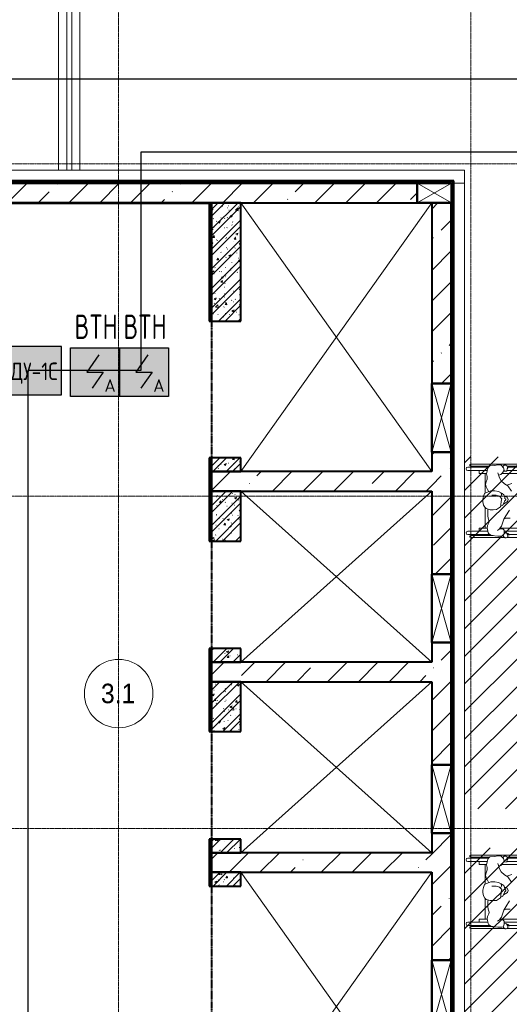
# Model space of a CAD drawing. Header units: millimetres. Extents: x -135639 to 224623, y -383017 to -59102.
# Tile 326 of 494: x 44802 to 49806, y -123821 to -113747. Entities that reach past the tile are written whole.
import ezdxf
from ezdxf.enums import TextEntityAlignment as Align

# ---------------------------------------------------------------- set-up
doc = ezdxf.new("R2010")
doc.units = ezdxf.units.MM
for name, pattern in [('CONTINOUS', [0]), ('Линия сетки', [25, 20, -2.5, 0, -2.5]), ('Штрих_3_1_5_', [4.5, 3, -1.5]), ('Штриховая_ш3 п1_5', [4.5, 3, -1.5])]:
    doc.linetypes.add(name, pattern=pattern)
for name, color, linetype, lineweight in [('A-000-M_MASS', 7, 'Continuous', 18), ('A-010-A_ROOM', 7, 'Continuous', 20), ('A-200-M_WALL', 7, 'Continuous', 18), ('A-200-M_WALL_EXT', 7, 'Continuous', 18), ('A-200-M_WALL_INT', 7, 'Continuous', 18), ('A-200-M_WALL_PAT', 7, 'Continuous', 40), ('A-314-M_WINDOW', 7, 'Continuous', 18), ('A-700-M_FFE', 7, 'Continuous', 18), ('C-953-M_PARKING', 7, 'Continuous', 18), ('Z-030-M_GRID', 7, 'Continuous', 9), ('Z-060-M_DETAIL', 7, 'Continuous', 18), ('ОС', 5, 'Continuous', 25), ('ПС', 7, 'Continuous', 40), ('СС-011-ПОЖ-СИГНАЛИЗАЦИЯ', 1, 'Continuous', 30)]:
    doc.layers.add(name, color=color, linetype=linetype, lineweight=lineweight)
doc.layers.add('A-010-M_ROOM_SEPARATION', color=4, linetype='Штриховая_ш3 п1_5', lineweight=40, true_color=0x00ffff)
doc.layers.add('ССПС', color=5, linetype='Continuous')
doc.styles.add('1111', font='isocpeur.ttf')
doc.styles.add('Arial_2', font='arial.ttf', dxfattribs={"width": 0.9, "height": 400})
pattern_1 = [(50, (0, 0), (218.62117, -19.1268), [22.86, -251.46]), (355, (0, 0), (-42.2919, 229.2684), [18.288, -201.168]), (100.451, (18.22, -1.6), (176.33107, 210.13963), [19.428, -213.708]), (46.184, (0, 60.96), (325.29495, -50.45164), [34.29, -377.19]), (96.636, (27.1, 56.76), (284.883, 296.9127), [29.142, -320.562]), (351.184, (0, 60.96), (284.8858, 296.9107), [27.432, -301.752]), (21, (30.48, 45.72), (181.93753, -122.71832), [22.86, -251.46]), (326, (30.48, 45.72), (74.1622, 221.0262), [18.288, -201.168]), (71.451, (45.64, 35.5), (256.10035, 98.30526), [19.428, -213.708]), (37.5, (0, 0), (3.70639, 101.465895), [3.353, -195.377, 3.353, -200.863, -201.93]), (37.5, (0, 0), (3.70639, 101.465895), [-402.946, 3.353, -198.577]), (7.5, (0, 0), (80.18358, 120.21653), [3.353, -113.081, 3.353, -190.805, -76.962]), (7.5, (0, 0), (80.18358, 120.21653), [-310.591, 3.353, -73.609]), (327.5, (-67.97, 0), (162.708646, -6.87497), [3.353, -72.847, 3.353, -234.391, -315.468]), (327.5, (-67.97, 0), (162.708646, -6.87497), [-313.944, 3.353, -312.115]), (317.5, (-98.45, 0), (177.75468, 30.51183), [3.353, -95.707, 3.353, -154.534, -224.028]), (317.5, (-98.45, 0), (177.75468, 30.51183), [-256.946, 3.353, -220.675])]
pattern_2 = [(45, (0, 0), (-101.02788, 101.02788), []), (45, (67.35, 0), (-101.02788, 101.02788), [])]
pattern_3 = [(0, (0, 0), (406.4, 101.6), [33.528, -271.272, 33.528, -271.272, -1625.6]), (0, (0, 0), (406.4, 101.6), [-609.6, 33.528, -576.072, 33.528, -271.272, -711.2]), (0, (0, 0), (406.4, 101.6), [-1524, 33.528, -169.672, 33.528, -474.472]), (120, (152.4, 50.8), (-291.18818, 301.15272), [33.528, -271.272, 33.528, -271.272, -1625.6]), (120, (152.4, 50.8), (-291.18818, 301.15272), [-609.6, 33.528, -576.072, 33.528, -271.272, -711.2]), (120, (152.4, 50.8), (-291.18818, 301.15272), [-1524, 33.528, -169.672, 33.528, -474.472]), (240, (203.2, 254), (-115.21182, -402.75272), [33.528, -271.272, 33.528, -271.272, -1625.6]), (240, (203.2, 254), (-115.21182, -402.75272), [-609.6, 33.528, -576.072, 33.528, -271.272, -711.2]), (240, (203.2, 254), (-115.21182, -402.75272), [-1524, 33.528, -169.672, 33.528, -474.472])]
pattern_4 = [(45, (0, 0), (-314.309, 314.309), []), (45, (314.3, 0), (-314.309, 314.309), [555.625, -111.125, 3.353, -107.772])]

# ---------------------------------------------------------------- blocks, each defined once
blk = doc.blocks.new('A_PAR_Parking - M_MGN-V11-B1_-7_650_')
at = {"layer": 'C-953-M_PARKING', "lineweight": 9, "true_color": 0xcddce3}
h = blk.add_hatch(dxfattribs=at)
h.set_pattern_fill('FP_5', color=254, style=0, pattern_type=2)
h.set_pattern_definition([(315, (-72250, 60750), (141.42136, 141.42136), [])])
h.paths.add_polyline_path([(-1250, 2700), (1300, 2700), (1300, -2650), (2350, -2650), (2350, 3265), (-1250, 3265)])
at = {"layer": 'A-700-M_FFE', "color": 253, "true_color": 0xaaaaaa}
for p, q in [((1555, 3003), (1555, 3232)), ((1590, 3232), (1590, 3026)), ((2210, 3032), (2210, 3232)), ((2245, 3019), (2245, 3232)), ((1525, 2855), (1525, 3202)), ((1545, 3202), (1545, 2971)), ((2255, 3202), (2255, 3009)), ((2275, 2609), (2275, 3202)), ((1562, 3017), (1575, 3023)), ((1575, 3023), (1625, 3032)), ((1590, 3115), (1620, 3115)), ((1620, 3115), (1620, 3032)), ((1620, 3055), (1834, 3055)), ((1625, 3032), (1649, 3029)), ((1649, 3029), (1676, 3015)), ((1691, 3013), (1723, 3023)), ((1723, 3023), (1747, 3025)), ((1747, 3025), (1805, 3025)), ((1805, 3025), (1816, 3023)), ((1823, 3042), (1810, 3004)), ((1837, 3058), (1823, 3042)), ((1858, 3070), (1837, 3058)), ((1892, 3076), (1858, 3070)), ((1917, 3076), (1892, 3076)), ((1946, 3071), (1917, 3076)), ((1975, 3061), (1946, 3071)), ((1989, 3029), (1975, 3061)), ((1978, 3055), (2180, 3055)), ((2003, 2997), (1989, 3029)), ((2018, 3029), (1993, 3018)), ((2044, 3044), (2018, 3029)), ((2069, 3049), (2044, 3044)), ((2094, 3044), (2069, 3049)), ((2124, 3035), (2094, 3044)), ((2149, 3035), (2124, 3035)), ((2178, 3041), (2149, 3035)), ((2207, 3033), (2178, 3041)), ((2180, 3115), (2180, 3041)), ((2210, 3115), (2180, 3115)), ((2241, 3023), (2207, 3033)), ((2260, 3005), (2241, 3023)), ((1538, 2924), (1547, 2988)), ((1538, 2884), (1538, 2924)), ((1547, 2988), (1562, 3017)), ((1599, 2928), (1610, 2912)), ((1676, 3015), (1691, 3013)), ((1810, 3004), (1810, 2972)), ((1810, 2972), (1812, 2937)), ((1812, 2937), (1839, 2898)), ((1948, 2908), (1958, 2941)), ((1958, 2941), (1958, 2986)), ((1996, 2916), (2003, 2956)), ((2003, 2956), (2003, 2997)), ((2136, 2908), (2189, 2924)), ((2263, 2962), (2260, 3005)), ((2269, 2918), (2263, 2962)), ((1521, 2849), (1531, 2864)), ((1521, 2839), (1521, 2849)), ((1529, 2826), (1521, 2839)), ((1525, 2609), (1525, 2833)), ((1541, 2822), (1529, 2826)), ((1531, 2864), (1542, 2871)), ((1535, 2824), (1543, 2807)), ((1542, 2871), (1538, 2884)), ((1541, 2822), (1557, 2824)), ((1542, 2871), (1548, 2865)), ((1548, 2865), (1570, 2858)), ((1555, 2579), (1555, 2824)), ((1557, 2824), (1572, 2835)), ((1559, 2811), (1559, 2826)), ((1572, 2835), (1564, 2811)), ((1570, 2858), (1581, 2859)), ((1572, 2835), (1575, 2846)), ((1575, 2846), (1581, 2859)), ((1581, 2859), (1600, 2861)), ((1590, 2860), (1590, 2126)), ((1600, 2861), (1610, 2870)), ((1610, 2912), (1642, 2887)), ((1610, 2870), (1616, 2888)), ((1616, 2888), (1614, 2909)), ((1620, 2905), (1620, 2127)), ((1642, 2887), (1713, 2862)), ((1713, 2862), (1723, 2844)), ((1713, 2862), (1748, 2843)), ((1723, 2844), (1723, 2799)), ((1748, 2843), (1807, 2804)), ((1839, 2898), (1855, 2894)), ((1847, 2896), (1853, 2877)), ((1853, 2877), (1883, 2858)), ((1855, 2894), (1899, 2890)), ((1868, 2868), (1895, 2827)), ((1883, 2858), (1896, 2856)), ((1895, 2827), (1914, 2820)), ((1896, 2856), (1902, 2853)), ((1899, 2890), (1923, 2883)), ((1902, 2853), (1912, 2843)), ((1912, 2843), (1919, 2843)), ((1914, 2820), (1938, 2830)), ((1919, 2843), (1926, 2854)), ((1923, 2883), (1948, 2908)), ((1926, 2854), (1936, 2854)), ((1936, 2854), (1964, 2862)), ((1938, 2898), (1958, 2888)), ((1938, 2830), (1950, 2858)), ((1958, 2888), (1983, 2890)), ((1964, 2862), (1977, 2879)), ((1977, 2879), (1981, 2890)), ((1983, 2890), (1996, 2916)), ((1999, 2784), (2055, 2823)), ((2055, 2823), (2075, 2856)), ((2077, 2781), (2062, 2834)), ((2075, 2856), (2105, 2890)), ((2105, 2890), (2136, 2908)), ((2162, 2916), (2169, 2893)), ((2169, 2893), (2187, 2875)), ((2180, 2882), (2180, 2127)), ((2187, 2875), (2216, 2861)), ((2206, 2832), (2205, 2866)), ((2210, 2828), (2206, 2832)), ((2215, 2833), (2210, 2828)), ((2210, 2126), (2210, 2828)), ((2250, 2814), (2215, 2833)), ((2216, 2861), (2240, 2866)), ((2246, 2827), (2223, 2829)), ((2240, 2866), (2265, 2890)), ((2246, 2827), (2258, 2831)), ((2256, 2869), (2255, 2880)), ((2255, 2830), (2255, 2609)), ((2266, 2860), (2256, 2869)), ((2258, 2831), (2266, 2844)), ((2265, 2890), (2269, 2918)), ((2266, 2844), (2266, 2860)), ((1564, 2811), (1559, 2811)), ((2245, 2579), (2245, 2817)), ((2250, 2814), (2255, 2817))]:
    blk.add_line(p, q, dxfattribs=at)
for centre, radius in [((1573, 3232), 17.5), ((2228, 3232), 17.5), ((1535, 3202), 10), ((2265, 3202), 10)]:
    blk.add_arc(centre, radius, 0, 180, dxfattribs=at)
blk = doc.blocks.new('A_PAR_Parking - M_MGN-V48-B1_-7_650_')
at = {"layer": 'C-953-M_PARKING', "lineweight": 9, "true_color": 0xcddce3}
h = blk.add_hatch(dxfattribs=at)
h.set_pattern_fill('FP_7', color=254, style=0, pattern_type=2)
h.set_pattern_definition([(315, (-68250, 60750), (141.42136, 141.42136), [])])
h.paths.add_polyline_path([(-1250, 3265), (-1250, 2700), (1300, 2700), (1300, -2650), (2350, -2650), (2350, 3265), (-1235, 3265)])
at = {"layer": 'A-700-M_FFE', "color": 253, "true_color": 0xaaaaaa}
for p, q in [((1555, 3003), (1555, 3232)), ((1590, 3232), (1590, 3026)), ((2210, 3032), (2210, 3232)), ((2245, 3019), (2245, 3232)), ((1525, 2855), (1525, 3202)), ((1545, 3202), (1545, 2971)), ((2255, 3202), (2255, 3009)), ((2275, 2609), (2275, 3202)), ((1562, 3017), (1575, 3023)), ((1575, 3023), (1625, 3032)), ((1590, 3115), (1620, 3115)), ((1620, 3115), (1620, 3032)), ((1620, 3055), (1834, 3055)), ((1625, 3032), (1649, 3029)), ((1649, 3029), (1676, 3015)), ((1691, 3013), (1723, 3023)), ((1723, 3023), (1747, 3025)), ((1747, 3025), (1805, 3025)), ((1805, 3025), (1816, 3023)), ((1823, 3042), (1810, 3004)), ((1837, 3058), (1823, 3042)), ((1858, 3070), (1837, 3058)), ((1892, 3076), (1858, 3070)), ((1917, 3076), (1892, 3076)), ((1946, 3071), (1917, 3076)), ((1975, 3061), (1946, 3071)), ((1989, 3029), (1975, 3061)), ((1978, 3055), (2180, 3055)), ((2003, 2997), (1989, 3029)), ((2018, 3029), (1993, 3018)), ((2044, 3044), (2018, 3029)), ((2069, 3049), (2044, 3044)), ((2094, 3044), (2069, 3049)), ((2124, 3035), (2094, 3044)), ((2149, 3035), (2124, 3035)), ((2178, 3041), (2149, 3035)), ((2207, 3033), (2178, 3041)), ((2180, 3115), (2180, 3041)), ((2210, 3115), (2180, 3115)), ((2241, 3023), (2207, 3033)), ((2260, 3005), (2241, 3023)), ((1538, 2924), (1547, 2988)), ((1538, 2884), (1538, 2924)), ((1547, 2988), (1562, 3017)), ((1599, 2928), (1610, 2912)), ((1676, 3015), (1691, 3013)), ((1810, 3004), (1810, 2972)), ((1810, 2972), (1812, 2937)), ((1812, 2937), (1839, 2898)), ((1948, 2908), (1958, 2941)), ((1958, 2941), (1958, 2986)), ((1996, 2916), (2003, 2956)), ((2003, 2956), (2003, 2997)), ((2136, 2908), (2189, 2924)), ((2263, 2962), (2260, 3005)), ((2269, 2918), (2263, 2962)), ((1521, 2849), (1531, 2864)), ((1521, 2839), (1521, 2849)), ((1529, 2826), (1521, 2839)), ((1525, 2609), (1525, 2833)), ((1541, 2822), (1529, 2826)), ((1531, 2864), (1542, 2871)), ((1535, 2824), (1543, 2807)), ((1542, 2871), (1538, 2884)), ((1541, 2822), (1557, 2824)), ((1542, 2871), (1548, 2865)), ((1548, 2865), (1570, 2858)), ((1555, 2579), (1555, 2824)), ((1557, 2824), (1572, 2835)), ((1559, 2811), (1559, 2826)), ((1572, 2835), (1564, 2811)), ((1570, 2858), (1581, 2859)), ((1572, 2835), (1575, 2846)), ((1575, 2846), (1581, 2859)), ((1581, 2859), (1600, 2861)), ((1590, 2860), (1590, 2126)), ((1600, 2861), (1610, 2870)), ((1610, 2912), (1642, 2887)), ((1610, 2870), (1616, 2888)), ((1616, 2888), (1614, 2909)), ((1620, 2905), (1620, 2127)), ((1642, 2887), (1713, 2862)), ((1713, 2862), (1723, 2844)), ((1713, 2862), (1748, 2843)), ((1723, 2844), (1723, 2799)), ((1748, 2843), (1807, 2804)), ((1839, 2898), (1855, 2894)), ((1847, 2896), (1853, 2877)), ((1853, 2877), (1883, 2858)), ((1855, 2894), (1899, 2890)), ((1868, 2868), (1895, 2827)), ((1883, 2858), (1896, 2856)), ((1895, 2827), (1914, 2820)), ((1896, 2856), (1902, 2853)), ((1899, 2890), (1923, 2883)), ((1902, 2853), (1912, 2843)), ((1912, 2843), (1919, 2843)), ((1914, 2820), (1938, 2830)), ((1919, 2843), (1926, 2854)), ((1923, 2883), (1948, 2908)), ((1926, 2854), (1936, 2854)), ((1936, 2854), (1964, 2862)), ((1938, 2898), (1958, 2888)), ((1938, 2830), (1950, 2858)), ((1958, 2888), (1983, 2890)), ((1964, 2862), (1977, 2879)), ((1977, 2879), (1981, 2890)), ((1983, 2890), (1996, 2916)), ((1999, 2784), (2055, 2823)), ((2055, 2823), (2075, 2856)), ((2077, 2781), (2062, 2834)), ((2075, 2856), (2105, 2890)), ((2105, 2890), (2136, 2908)), ((2162, 2916), (2169, 2893)), ((2169, 2893), (2187, 2875)), ((2180, 2882), (2180, 2127)), ((2187, 2875), (2216, 2861)), ((2206, 2832), (2205, 2866)), ((2210, 2828), (2206, 2832)), ((2215, 2833), (2210, 2828)), ((2210, 2126), (2210, 2828)), ((2250, 2814), (2215, 2833)), ((2216, 2861), (2240, 2866)), ((2246, 2827), (2223, 2829)), ((2240, 2866), (2265, 2890)), ((2246, 2827), (2258, 2831)), ((2256, 2869), (2255, 2880)), ((2255, 2830), (2255, 2609)), ((2266, 2860), (2256, 2869)), ((2258, 2831), (2266, 2844)), ((2265, 2890), (2269, 2918)), ((2266, 2844), (2266, 2860)), ((1564, 2811), (1559, 2811)), ((2245, 2579), (2245, 2817)), ((2250, 2814), (2255, 2817))]:
    blk.add_line(p, q, dxfattribs=at)
for centre, radius in [((1573, 3232), 17.5), ((2228, 3232), 17.5), ((1535, 3202), 10), ((2265, 3202), 10)]:
    blk.add_arc(centre, radius, 0, 180, dxfattribs=at)
blk = doc.blocks.new('CP_ДШ_Hanytex_TopJoint 24C_Половина - CP_ДШ_Hanytex_TopJoint 24C_Половина-3668175-B1_-7_650_')
at = {"layer": 'A-000-M_MASS', "color": 253, "true_color": 0xaaaaaa}
for p, q in [((5146, 110), (0, 110)), ((5146, 110), (5146, -25)), ((5146, -25), (5035, -25))]:
    blk.add_line(p, q, dxfattribs=at)
blk = doc.blocks.new('CP_ДШ_Hanytex_TopJoint 24C_Половина - CP_ДШ_Hanytex_TopJoint 24C_Половина-3668194-B1_-7_650_')
at = {"layer": 'A-000-M_MASS', "color": 253, "true_color": 0xaaaaaa}
for p in [(0, 0), (10360, 110)]:
    blk.add_line(p, (0, 110), dxfattribs=at)
blk = doc.blocks.new('CP_ДШ_Hanytex_TopJoint 24C - CP_ДШ_Hanytex_TopJoint 24C-3950294-B1_-7_650_')
at = {"layer": 'A-000-M_MASS', "color": 253, "true_color": 0xaaaaaa}
for p, q in [((2450, 110), (0, 110)), ((2450, 110), (2450, -110)), ((2450, 25), (0, 25)), ((0, 25), (0, -25)), ((0, -25), (0, 25)), ((2450, -25), (2450, 25)), ((0, -25), (2450, -25)), ((2450, -110), (485, -110))]:
    blk.add_line(p, q, dxfattribs=at)
blk = doc.blocks.new('135_SLK_GD_AR_rvt-1-B1_-7_650_')
at = {"layer": 'A-200-M_WALL_PAT', "lineweight": 9, "true_color": 0xaaaaaa}
h = blk.add_hatch(dxfattribs=at)
h.set_pattern_fill('FP_11', color=253, style=0, pattern_type=2)
h.set_pattern_definition(pattern_3)
h.paths.add_polyline_path([(53915, 77400), (57350, 77400), (57350, 77420), (52340, 77420), (52340, 77400), (53444, 77400)])
h.paths.add_polyline_path([(50620, 77400), (51140, 77400), (51140, 77420), (50600, 77420), (50600, 77400)])
h = blk.add_hatch(dxfattribs=at)
h.set_pattern_fill('FP_11', color=253, style=0, pattern_type=2)
h.set_pattern_definition(pattern_3)
h.paths.add_polyline_path([(57350, 60100), (57370, 60100), (57370, 65840), (57350, 65840), (57350, 60361)])
h.paths.add_polyline_path([(57350, 67040), (57370, 67040), (57370, 77420), (57350, 77420), (57350, 67300)])
h = blk.add_hatch(dxfattribs=at)
h.set_pattern_fill('FP_11', color=253, style=0, pattern_type=2)
h.set_pattern_definition(pattern_3)
h.paths.add_polyline_path([(54900, 67302), (54900, 68810), (54880, 68810), (54880, 67302)])
h.paths.add_polyline_path([(54880, 70210), (54900, 70210), (54900, 70690), (54880, 70690)])
h.paths.add_polyline_path([(54880, 71790), (54900, 71790), (54900, 72640), (54880, 72640)])
h.paths.add_polyline_path([(54880, 73740), (54900, 73740), (54900, 74590), (54880, 74590)])
h.paths.add_polyline_path([(54880, 75990), (54900, 75990), (54900, 77198), (54880, 77198), (54880, 76329)])
h = blk.add_hatch(dxfattribs=at)
h.set_pattern_fill('FP_1', color=253, style=0, pattern_type=2)
h.set_pattern_definition(pattern_1)
h.paths.add_polyline_path([(55200, 75990), (55200, 77200), (54900, 77200), (54900, 75990)])
h = blk.add_hatch(dxfattribs=at)
h.set_pattern_fill('FP_2', color=253, style=0, pattern_type=2)
h.set_pattern_definition(pattern_2)
h.paths.add_polyline_path([(55200, 75990), (55200, 77200), (54900, 77200), (54900, 75990)])
h = blk.add_hatch(dxfattribs=at)
h.set_pattern_fill('FP_1', color=253, style=0, pattern_type=2)
h.set_pattern_definition(pattern_1)
h.paths.add_polyline_path([(55200, 74450), (55200, 74590), (54900, 74590), (54900, 74450)])
h = blk.add_hatch(dxfattribs=at)
h.set_pattern_fill('FP_2', color=253, style=0, pattern_type=2)
h.set_pattern_definition(pattern_2)
h.paths.add_polyline_path([(55200, 74450), (55200, 74590), (54900, 74590), (54900, 74450)])
h = blk.add_hatch(dxfattribs=at)
h.set_pattern_fill('FP_1', color=253, style=0, pattern_type=2)
h.set_pattern_definition(pattern_1)
h.paths.add_polyline_path([(55200, 73740), (55200, 74250), (54900, 74250), (54900, 73740)])
h = blk.add_hatch(dxfattribs=at)
h.set_pattern_fill('FP_2', color=253, style=0, pattern_type=2)
h.set_pattern_definition(pattern_2)
h.paths.add_polyline_path([(55200, 73740), (55200, 74250), (54900, 74250), (54900, 73740)])
h = blk.add_hatch(dxfattribs=at)
h.set_pattern_fill('FP_1', color=253, style=0, pattern_type=2)
h.set_pattern_definition(pattern_1)
h.paths.add_polyline_path([(55200, 72500), (55200, 72640), (54900, 72640), (54900, 72500)])
h = blk.add_hatch(dxfattribs=at)
h.set_pattern_fill('FP_2', color=253, style=0, pattern_type=2)
h.set_pattern_definition(pattern_2)
h.paths.add_polyline_path([(55200, 72500), (55200, 72640), (54900, 72640), (54900, 72500)])
h = blk.add_hatch(dxfattribs=at)
h.set_pattern_fill('FP_1', color=253, style=0, pattern_type=2)
h.set_pattern_definition(pattern_1)
h.paths.add_polyline_path([(55200, 71790), (55200, 72300), (54900, 72300), (54900, 71790)])
h = blk.add_hatch(dxfattribs=at)
h.set_pattern_fill('FP_2', color=253, style=0, pattern_type=2)
h.set_pattern_definition(pattern_2)
h.paths.add_polyline_path([(55200, 71790), (55200, 72300), (54900, 72300), (54900, 71790)])
h = blk.add_hatch(dxfattribs=at)
h.set_pattern_fill('FP_1', color=253, style=0, pattern_type=2)
h.set_pattern_definition(pattern_1)
h.paths.add_polyline_path([(55200, 70550), (55200, 70690), (54900, 70690), (54900, 70550)])
h = blk.add_hatch(dxfattribs=at)
h.set_pattern_fill('FP_2', color=253, style=0, pattern_type=2)
h.set_pattern_definition(pattern_2)
h.paths.add_polyline_path([(55200, 70550), (55200, 70690), (54900, 70690), (54900, 70550)])
h = blk.add_hatch(dxfattribs=at)
h.set_pattern_fill('FP_1', color=253, style=0, pattern_type=2)
h.set_pattern_definition(pattern_1)
h.paths.add_polyline_path([(55200, 70210), (55200, 70350), (54900, 70350), (54900, 70210)])
h = blk.add_hatch(dxfattribs=at)
h.set_pattern_fill('FP_2', color=253, style=0, pattern_type=2)
h.set_pattern_definition(pattern_2)
h.paths.add_polyline_path([(55200, 70210), (55200, 70350), (54900, 70350), (54900, 70210)])
at = {"layer": 'A-010-M_ROOM_SEPARATION', "color": 131, "linetype": 'Штрих_3_1_5_', "true_color": 0xaaffff}
for p, q in [((54900, 75990), (54900, 74590)), ((54900, 73740), (54900, 72640)), ((54900, 71790), (54900, 70690)), ((54900, 70210), (54900, 68810))]:
    blk.add_line(p, q, dxfattribs=at)
at = {"layer": 'A-200-M_WALL', "color": 253, "lineweight": 40, "true_color": 0xaaaaaa}
for p, q in [((57350, 77420), (52340, 77420)), ((57350, 77420), (57370, 77420)), ((57370, 67040), (57370, 77420)), ((54875, 77198), (54880, 77198)), ((54880, 77198), (54880, 75990)), ((54880, 77198), (54900, 77198)), ((54880, 74590), (54880, 73740)), ((54880, 72640), (54880, 71790)), ((54880, 70690), (54880, 70210))]:
    blk.add_line(p, q, dxfattribs=at)
at = {"layer": 'A-200-M_WALL_INT', "color": 253, "lineweight": 40, "true_color": 0xaaaaaa}
for p, q in [((57350, 77425), (52340, 77425)), ((52600, 77400), (57001, 77400)), ((57370, 77425), (57350, 77425)), ((57375, 77425), (57370, 77425)), ((57375, 67040), (57375, 77425)), ((54875, 77200), (52800, 77200)), ((52802, 77198), (54875, 77198)), ((54900, 77200), (54875, 77200)), ((54875, 77198), (54875, 75990)), ((54900, 77200), (54900, 75990)), ((55200, 77200), (54900, 77200)), ((54900, 77198), (54900, 77200)), ((54900, 75990), (54900, 77198)), ((55200, 75990), (55200, 77200)), ((57350, 77200), (57350, 75350)), ((54875, 75990), (54900, 75990)), ((54900, 75990), (55200, 75990)), ((54900, 74590), (54875, 74590)), ((54875, 74590), (54875, 73740)), ((54900, 74590), (54900, 74450)), ((55200, 74590), (54900, 74590)), ((54900, 73740), (54900, 74590)), ((55200, 74450), (55200, 74590)), ((57350, 74650), (57350, 73400)), ((54900, 74450), (55200, 74450)), ((54900, 74250), (54900, 73740)), ((55200, 74250), (54900, 74250)), ((55200, 73740), (55200, 74250)), ((54875, 73740), (54900, 73740)), ((54900, 73740), (55200, 73740)), ((54900, 72640), (54875, 72640)), ((54875, 72640), (54875, 71790)), ((54900, 72640), (54900, 72500)), ((55200, 72640), (54900, 72640)), ((54900, 71790), (54900, 72640)), ((55200, 72500), (55200, 72640)), ((57350, 72700), (57350, 71450)), ((54900, 72500), (55200, 72500)), ((54900, 72300), (54900, 71790)), ((55200, 72300), (54900, 72300)), ((55200, 71790), (55200, 72300)), ((54875, 71790), (54900, 71790)), ((54900, 71790), (55200, 71790)), ((57350, 70750), (57350, 69450)), ((54900, 70690), (54875, 70690)), ((54875, 70690), (54875, 70210)), ((54900, 70690), (54900, 70550)), ((55200, 70690), (54900, 70690)), ((54900, 70210), (54900, 70690)), ((55200, 70550), (55200, 70690)), ((54900, 70550), (55200, 70550)), ((54900, 70350), (54900, 70210)), ((55200, 70350), (54900, 70350)), ((55200, 70210), (55200, 70350)), ((54875, 70210), (54900, 70210)), ((54900, 70210), (55200, 70210))]:
    blk.add_line(p, q, dxfattribs=at)
at = {"layer": 'A-000-M_MASS', "color": 253, "lineweight": 18, "true_color": 0xaaaaaa}
for name, p, rotation in [('CP_ДШ_Hanytex_TopJoint 24C - CP_ДШ_Hanytex_TopJoint 24C-3950294-B1_-7_650_', (53445, 79985), 270), ('CP_ДШ_Hanytex_TopJoint 24C_Половина - CP_ДШ_Hanytex_TopJoint 24C_Половина-3668194-B1_-7_650_', (57375, 77400), 269.9999999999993)]:
    blk.add_blockref(name, p, dxfattribs=dict(at, rotation=rotation))
blk.add_blockref('CP_ДШ_Hanytex_TopJoint 24C_Половина - CP_ДШ_Hanytex_TopJoint 24C_Половина-3668175-B1_-7_650_', (52340, 77425), dxfattribs=at)
at = {"layer": 'C-953-M_PARKING', "color": 253, "lineweight": 18, "true_color": 0xaaaaaa}
for name, p, rotation in [('A_PAR_Parking - M_MGN-V11-B1_-7_650_', (60750, 72250), 89.99999999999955), ('A_PAR_Parking - M_MGN-V48-B1_-7_650_', (60750, 68250), 89.9999999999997)]:
    blk.add_blockref(name, p, dxfattribs=dict(at, rotation=rotation))
blk = doc.blocks.new('231_Отверстие прямоуг _Окно_Стена_ - Отверстие-2214511-B1_-7_650_')
at = {"layer": 'A-314-M_WINDOW', "color": 253, "lineweight": 50, "true_color": 0xaaaaaa}
for p, q in [((-225, -100), (-225, 100)), ((-225, 100), (475, 100)), ((475, 100), (475, -100)), ((475, -100), (-225, -100))]:
    blk.add_line(p, q, dxfattribs=at)
at = {"layer": 'Z-060-M_DETAIL', "color": 253, "true_color": 0xaaaaaa}
for p, q in [((-225, 100), (-225, -100)), ((475, 100), (-225, 100)), ((475, 100), (-225, -100)), ((-225, 100), (475, -100)), ((475, 100), (475, -100)), ((-225, -100), (475, -100))]:
    blk.add_line(p, q, dxfattribs=at)
blk = doc.blocks.new('231_Отверстие прямоуг _Окно_Стена_ - Отверстие-2513493-B1_-7_650_')
at = {"layer": 'A-314-M_WINDOW', "color": 253, "lineweight": 50, "true_color": 0xaaaaaa}
for p, q in [((-50, -100), (-50, 100)), ((-50, 100), (300, 100)), ((300, 100), (300, -100)), ((300, -100), (-50, -100))]:
    blk.add_line(p, q, dxfattribs=at)
at = {"layer": 'Z-060-M_DETAIL', "color": 253, "true_color": 0xaaaaaa}
for p, q in [((-50, 100), (-50, -100)), ((300, 100), (-50, 100)), ((300, 100), (-50, -100)), ((-50, 100), (300, -100)), ((300, 100), (300, -100)), ((-50, -100), (300, -100))]:
    blk.add_line(p, q, dxfattribs=at)
blk = doc.blocks.new('135_SLK_K1-2-3_KR_rvt-1-B1_-7_650_')
at = {"layer": 'A-200-M_WALL_PAT', "lineweight": 9, "true_color": 0xaaaaaa}
h = blk.add_hatch(dxfattribs=at)
h.set_pattern_fill('FP_20', color=253, style=0, pattern_type=2)
h.set_pattern_definition(pattern_4)
h.paths.add_polyline_path([(56740, 77200), (57001, 77200), (57001, 77400), (52600, 77400), (52600, 77200), (56269, 77200)])
h = blk.add_hatch(dxfattribs=at)
h.set_pattern_fill('FP_20', color=253, style=0, pattern_type=2)
h.set_pattern_definition(pattern_4)
h.paths.add_polyline_path([(57210, 67600), (57350, 67600), (57350, 68750), (57150, 68750), (57150, 67600)])
h.paths.add_polyline_path([(57150, 69450), (57350, 69450), (57350, 70750), (57150, 70750), (57150, 69676)])
h.paths.add_polyline_path([(57150, 71450), (57350, 71450), (57350, 72700), (57150, 72700), (57150, 72300)])
h.paths.add_polyline_path([(57150, 73400), (57350, 73400), (57350, 74650), (57150, 74650), (57150, 73668)])
h.paths.add_polyline_path([(57150, 75350), (57350, 75350), (57350, 77200), (57150, 77200), (57150, 76329)])
h = blk.add_hatch(dxfattribs=at)
h.set_pattern_fill('FP_20', color=253, style=0, pattern_type=2)
h.set_pattern_definition(pattern_4)
h.paths.add_polyline_path([(55200, 74250), (55200, 74450), (54900, 74450), (54900, 74250)])
h = blk.add_hatch(dxfattribs=at)
h.set_pattern_fill('FP_20', color=253, style=0, pattern_type=2)
h.set_pattern_definition(pattern_4)
h.paths.add_polyline_path([(57150, 74250), (57150, 74450), (55200, 74450), (55200, 74250), (56269, 74250)])
h = blk.add_hatch(dxfattribs=at)
h.set_pattern_fill('FP_20', color=253, style=0, pattern_type=2)
h.set_pattern_definition(pattern_4)
h.paths.add_polyline_path([(55200, 72300), (55200, 72500), (54900, 72500), (54900, 72300)])
h = blk.add_hatch(dxfattribs=at)
h.set_pattern_fill('FP_20', color=253, style=0, pattern_type=2)
h.set_pattern_definition(pattern_4)
h.paths.add_polyline_path([(57150, 72300), (57150, 72500), (55200, 72500), (55200, 72300), (56269, 72300)])
h = blk.add_hatch(dxfattribs=at)
h.set_pattern_fill('FP_20', color=253, style=0, pattern_type=2)
h.set_pattern_definition(pattern_4)
h.paths.add_polyline_path([(55200, 70350), (55200, 70550), (54900, 70550), (54900, 70350)])
h = blk.add_hatch(dxfattribs=at)
h.set_pattern_fill('FP_20', color=253, style=0, pattern_type=2)
h.set_pattern_definition(pattern_4)
h.paths.add_polyline_path([(57150, 70350), (57150, 70550), (55200, 70550), (55200, 70350), (56269, 70350)])
at = {"color": 253, "lineweight": 18, "true_color": 0xaaaaaa}
for p, q in [((55200, 74450), (57150, 77200)), ((55200, 77200), (57150, 74450)), ((55200, 72500), (57150, 74250)), ((55200, 74250), (57150, 72500)), ((55200, 70550), (57150, 72300)), ((55200, 72300), (57150, 70550)), ((55200, 67600), (57150, 70350)), ((55200, 70350), (57150, 67600))]:
    blk.add_line(p, q, dxfattribs=at)
at = {"layer": 'A-200-M_WALL_EXT', "color": 253, "lineweight": 40, "true_color": 0xaaaaaa}
for p, q in [((57001, 77400), (52600, 77400)), ((52800, 77200), (57001, 77200)), ((57150, 77200), (57150, 75350)), ((57350, 75350), (57350, 77200)), ((57150, 74650), (57150, 74450)), ((57350, 73400), (57350, 74650)), ((55200, 74450), (54900, 74450)), ((54900, 74450), (54900, 74250)), ((57150, 74450), (55200, 74450)), ((54900, 74250), (55200, 74250)), ((55200, 74250), (57150, 74250)), ((57150, 74250), (57150, 73400)), ((57150, 72700), (57150, 72500)), ((57350, 71450), (57350, 72700)), ((55200, 72500), (54900, 72500)), ((54900, 72500), (54900, 72300)), ((57150, 72500), (55200, 72500)), ((54900, 72300), (55200, 72300)), ((55200, 72300), (57150, 72300)), ((57150, 72300), (57150, 71450)), ((57150, 70750), (57150, 70550)), ((57350, 69450), (57350, 70750)), ((55200, 70550), (54900, 70550)), ((54900, 70550), (54900, 70350)), ((57150, 70550), (55200, 70550)), ((54900, 70350), (55200, 70350)), ((55200, 70350), (57150, 70350)), ((57150, 70350), (57150, 69450))]:
    blk.add_line(p, q, dxfattribs=at)
at = {"layer": 'A-314-M_WINDOW', "color": 253, "lineweight": 18, "true_color": 0xaaaaaa}
for name, p, rotation in [('231_Отверстие прямоуг _Окно_Стена_ - Отверстие-2513493-B1_-7_650_', (57301, 77300), 180), ('231_Отверстие прямоуг _Окно_Стена_ - Отверстие-2214511-B1_-7_650_', (57250, 74875), 89.99999999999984), ('231_Отверстие прямоуг _Окно_Стена_ - Отверстие-2214511-B1_-7_650_', (57250, 72925), 89.99999999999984), ('231_Отверстие прямоуг _Окно_Стена_ - Отверстие-2214511-B1_-7_650_', (57250, 70975), 89.99999999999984), ('231_Отверстие прямоуг _Окно_Стена_ - Отверстие-2214511-B1_-7_650_', (57250, 68975), 89.99999999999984)]:
    blk.add_blockref(name, p, dxfattribs=dict(at, rotation=rotation))
blk = doc.blocks.new('050_Марка_Помещение - Номер-620969-B1_-7_650_')
at = {"layer": 'A-010-A_ROOM', "color": 253, "true_color": 0xaaaaaa}
blk.add_circle((0, 0), 3.5, dxfattribs=at)
blk = doc.blocks.new('-1 эт')
at = {"layer": 'Z-030-M_GRID', "color": 253, "linetype": 'Линия сетки', "true_color": 0xaaaaaa}
for p, q in [((53950, -19697.8), (53950, 89253.2)), ((57550, -19697.6), (57550, 89253.4)), ((155946.9, 77600), (-3682.8, 77600)), ((155947.1, 74200), (-3682.6, 74200)), ((155947.3, 70800), (-3682.4, 70800))]:
    blk.add_line(p, q, dxfattribs=at)
at = {"lineweight": 5}
for name in ['135_SLK_GD_AR_rvt-1-B1_-7_650_', '135_SLK_K1-2-3_KR_rvt-1-B1_-7_650_']:
    blk.add_blockref(name, (0, 0), dxfattribs=at)
at = {"layer": 'A-010-A_ROOM', "color": 253, "true_color": 0xaaaaaa, "xscale": 99.99999999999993, "yscale": 99.99999999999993, "zscale": 99.99999999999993}
blk.add_blockref('050_Марка_Помещение - Номер-620969-B1_-7_650_', (53950.3, 72178.4), dxfattribs=at)
at = {"layer": 'A-010-A_ROOM', "color": 253, "lineweight": 9, "true_color": 0xaaaaaa, "insert": (53769.6, 72280.1), "char_height": 200, "width": 432.911, "attachment_point": 1, "style": 'Arial_2'}
blk.add_mtext('3.1', dxfattribs=at)
blk = doc.blocks.new('*U4706')
at = {"lineweight": 35, "true_color": 0xffffff}
h = blk.add_hatch(color=7, dxfattribs=at)
h.dxf.hatch_style = 1
h.paths.add_polyline_path([(0, 500), (0, 0), (500, 0), (500, 500)])
at = {"color": 1, "linetype": 'ByBlock', "lineweight": -2}
for p, q in [((289, 426), (167, 250)), ((167, 250), (333, 250)), ((333, 250), (219, 86))]:
    blk.add_line(p, q, dxfattribs=at)
at = {"color": 1, "linetype": 'ByBlock', "lineweight": -2, "ltscale": 0.1}
blk.add_lwpolyline([(0, 500), (500, 500), (500, 0), (0, 0)], close=True, dxfattribs=at)
at = {"color": 1, "linetype": 'ByBlock', "lineweight": -2, "ltscale": 1000, "style": '1111'}
blk.add_text('A', height=128, dxfattribs=at).set_placement((403, 49), align=Align.CENTER)
at = {"color": 0, "linetype": 'ByBlock', "lineweight": -2, "style": '1111'}
blk.add_attdef('INDEX', (-63, -235), '', height=125, dxfattribs=at)
at = {"color": 0, "linetype": 'ByBlock', "lineweight": -2, "style": '1111', "flags": 1}
for tag, p in [('NAME_DEVICE', (-64, -421)), ('NUM_POM', (-82, -847))]:
    blk.add_attdef(tag, p, '', height=125, dxfattribs=at)
at = {"color": 0, "linetype": 'ByBlock', "lineweight": -2, "style": '1111', "width": 0.7}
blk.add_attdef('NUM_DEVICE', (-64, -630), '', height=125, dxfattribs=at)
blk = doc.blocks.new('ger')
at = {"lineweight": 40, "ltscale": 2, "true_color": 0xffffff}
h = blk.add_hatch(color=7, dxfattribs=at)
h.dxf.hatch_style = 1
h.paths.add_polyline_path([(491036, -67336), (491036, -66843), (490345, -66843), (490345, -67336)])
at = {"layer": 'ОС', "color": 1, "lineweight": 30}
blk.add_lwpolyline([(491036, -66843), (490345, -66843), (490345, -67336), (491036, -67336)], close=True, dxfattribs=at)
at = {"layer": 'ССПС', "color": 1, "lineweight": -2, "ltscale": 1000, "style": '1111', "width": 0.8}
blk.add_text('МДУ-1С', height=180, dxfattribs=at).set_placement((490371, -67186))

msp = doc.modelspace()

# ---------------------------------------------------------------- linework, layer by layer
at = {"layer": 'СС-011-ПОЖ-СИГНАЛИЗАЦИЯ', "lineweight": 30}
for points in [[(16170, -110036), (25886, -109979), (25886, -111854), (29529, -111854), (29529, -109594), (40385, -109594), (40385, -111559), (36917, -111559), (36917, -114352), (42513, -114352), (42513, -107461), (44015, -107461), (44015, -111492), (43063, -111492), (43063, -114352), (58644, -114352)], [(56772, -115104), (46041, -115104), (46041, -117338), (44885, -117338), (44885, -124869)]]:
    msp.add_lwpolyline(points, dxfattribs=at)

# ---------------------------------------------------------------- block references
msp.add_blockref('-1 эт', (-8137, -192821))
at = {"layer": 'ПС', "color": 7, "linetype": 'CONTINOUS', "lineweight": 30, "ltscale": 100}
ref = msp.add_blockref('*U4706', (45322, -117604), dxfattribs=dict(at, xscale=1.000736, yscale=1.000736, zscale=1.000736))
ref.add_attrib('NUM_DEVICE', 'BTH', dxfattribs={"layer": '0', "color": 0, "linetype": 'ByBlock', "lineweight": -2, "ltscale": 100, "height": 250.2, "style": '1111', "width": 0.7}).set_placement((45583, -117014), align=Align.CENTER)
ref = msp.add_blockref('*U4706', (45821, -117604), dxfattribs=dict(at, xscale=1.000736, yscale=1.000736, zscale=1.000736))
ref.add_attrib('NUM_DEVICE', 'BTH', dxfattribs={"layer": '0', "color": 0, "linetype": 'ByBlock', "lineweight": -2, "ltscale": 100, "height": 250.2, "style": '1111', "width": 0.7}).set_placement((46083, -117014), align=Align.CENTER)
at = {"layer": 'СС-011-ПОЖ-СИГНАЛИЗАЦИЯ', "lineweight": 30}
msp.add_blockref('ger', (-445806, -50249), dxfattribs=at)

doc.saveas('drawing.dxf')
